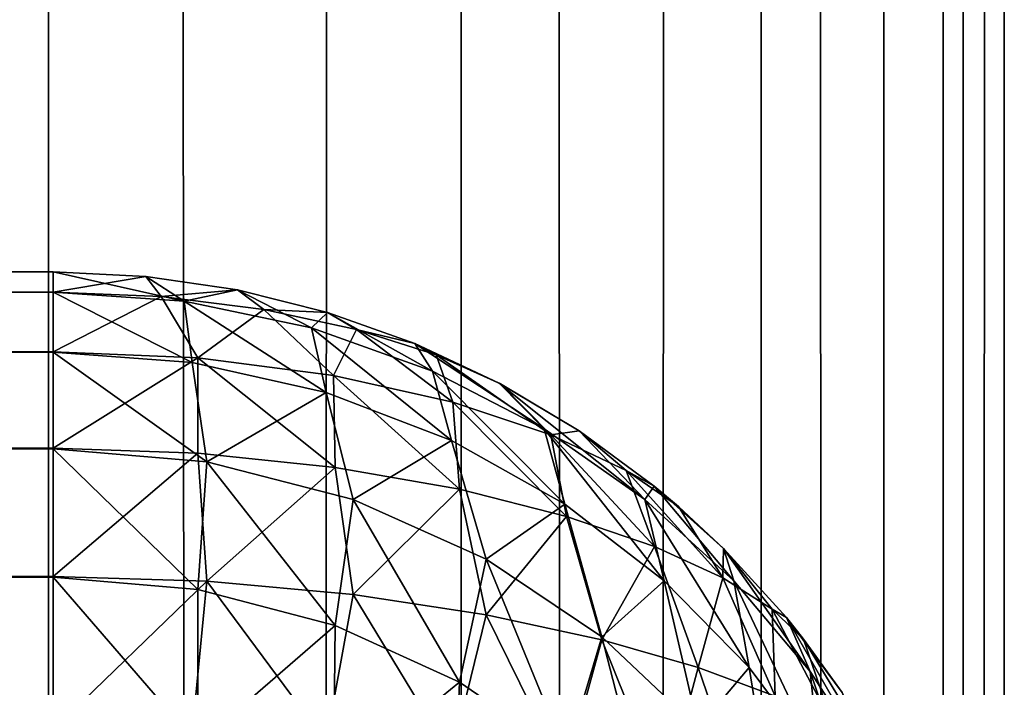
# Model space of a CAD drawing. Extents: x -265 to 265, y 0 to 1307.
# Tile 289 of 436: x 262.93 to 265, y 874.13 to 875.53. Entities that reach past the tile are written whole.
import ezdxf

# ---------------------------------------------------------------- set-up
doc = ezdxf.new("R2010")
doc.units = 0
doc.header["$LTSCALE"] = 65.185185
for name, color, linetype in [('148', 7, 'CONTINUOUS'), ('154', 7, 'CONTINUOUS'), ('155', 7, 'CONTINUOUS'), ('161', 7, 'CONTINUOUS'), ('165', 7, 'CONTINUOUS'), ('170', 7, 'CONTINUOUS'), ('39', 7, 'CONTINUOUS'), ('40', 7, 'CONTINUOUS')]:
    doc.layers.add(name, color=color, linetype=linetype)

msp = doc.modelspace()

# ---------------------------------------------------------------- linework, layer by layer
at = {"layer": '148', "color": 7, "linetype": 'CONTINUOUS'}
for points in [[(-263, 874.9574, 16.3217), (-263, 875, 16.7), (263, 874.9578, 16.3236), (-263, 874.9574, 16.3217)], [(263, 874.9578, 16.3236), (-263, 875, 16.7), (263, 875, 16.7), (263, 874.9578, 16.3236)], [(263, 874.8323, 15.9638), (-263, 874.9574, 16.3217), (263, 874.9578, 16.3236), (263, 874.8323, 15.9638)], [(-263, 874.8315, 15.9621), (-263, 874.9574, 16.3217), (263, 874.8323, 15.9638), (-263, 874.8315, 15.9621)], [(263, 874.6298, 15.641), (-263, 874.8315, 15.9621), (263, 874.8323, 15.9638), (263, 874.6298, 15.641)], [(-263, 874.6286, 15.6395), (-263, 874.8315, 15.9621), (263, 874.6298, 15.641), (-263, 874.6286, 15.6395)], [(263, 874.3605, 15.3714), (-263, 874.6286, 15.6395), (263, 874.6298, 15.641), (263, 874.3605, 15.3714)], [(-263, 874.359, 15.3702), (-263, 874.6286, 15.6395), (263, 874.3605, 15.3714), (-263, 874.359, 15.3702)], [(263, 874.0379, 15.1685), (-263, 874.359, 15.3702), (263, 874.3605, 15.3714), (263, 874.0379, 15.1685)], [(-263, 874.0362, 15.1677), (-263, 874.359, 15.3702), (263, 874.0379, 15.1685), (-263, 874.0362, 15.1677)]]:
    msp.add_3dface(points, dxfattribs=at)
at = {"layer": '154', "color": 7, "linetype": 'CONTINUOUS'}
for points in [[(-263, 875, 23.3), (-263, 874.9578, 23.6764), (263, 875, 23.3), (-263, 875, 23.3)], [(263, 875, 23.3), (-263, 874.9578, 23.6764), (263, 874.9574, 23.6783), (263, 875, 23.3)], [(-263, 874.9578, 23.6764), (-263, 874.8323, 24.0362), (263, 874.9574, 23.6783), (-263, 874.9578, 23.6764)], [(263, 874.9574, 23.6783), (-263, 874.8323, 24.0362), (263, 874.8315, 24.0379), (263, 874.9574, 23.6783)], [(-263, 874.8323, 24.0362), (-263, 874.6298, 24.359), (263, 874.8315, 24.0379), (-263, 874.8323, 24.0362)], [(263, 874.8315, 24.0379), (-263, 874.6298, 24.359), (263, 874.6286, 24.3605), (263, 874.8315, 24.0379)], [(-263, 874.6298, 24.359), (-263, 874.3605, 24.6286), (263, 874.6286, 24.3605), (-263, 874.6298, 24.359)], [(263, 874.6286, 24.3605), (-263, 874.3605, 24.6286), (263, 874.359, 24.6298), (263, 874.6286, 24.3605)], [(-263, 874.3605, 24.6286), (-263, 874.0379, 24.8315), (263, 874.359, 24.6298), (-263, 874.3605, 24.6286)], [(263, 874.359, 24.6298), (-263, 874.0379, 24.8315), (263, 874.0362, 24.8323), (263, 874.359, 24.6298)]]:
    msp.add_3dface(points, dxfattribs=at)
at = {"layer": '155', "color": 7, "linetype": 'CONTINUOUS'}
for points in [[(263, 875, 16.7), (-263, 875, 16.7), (263, 875, 23.3), (263, 875, 16.7)], [(-263, 875, 16.7), (-263, 875, 23.3), (263, 875, 23.3), (-263, 875, 16.7)]]:
    msp.add_3dface(points, dxfattribs=at)
at = {"layer": '161', "color": 7, "linetype": 'CONTINUOUS'}
for points in [[(263, 875, 16.7), (263, 875, 23.3), (263.1946, 874.9905, 23.2986), (263, 875, 16.7)], [(263.1946, 874.9905, 16.7014), (263, 875, 16.7), (263.1946, 874.9905, 23.2986), (263.1946, 874.9905, 16.7014)], [(263.3875, 874.9621, 16.7057), (263.1946, 874.9905, 16.7014), (263.3875, 874.9621, 23.2943), (263.3875, 874.9621, 16.7057)], [(263.3875, 874.9621, 23.2943), (263.1946, 874.9905, 16.7014), (263.1946, 874.9905, 23.2986), (263.3875, 874.9621, 23.2943)], [(263.5768, 874.915, 16.7127), (263.3875, 874.9621, 16.7057), (263.5768, 874.915, 23.2873), (263.5768, 874.915, 16.7127)], [(263.5768, 874.915, 23.2873), (263.3875, 874.9621, 16.7057), (263.3875, 874.9621, 23.2943), (263.5768, 874.915, 23.2873)], [(263.7608, 874.8496, 16.7226), (263.5768, 874.915, 16.7127), (263.7608, 874.8496, 23.2774), (263.7608, 874.8496, 16.7226)], [(263.7608, 874.8496, 23.2774), (263.5768, 874.915, 16.7127), (263.5768, 874.915, 23.2873), (263.7608, 874.8496, 23.2774)], [(263.9377, 874.7666, 16.735), (263.7608, 874.8496, 16.7226), (263.9377, 874.7666, 23.265), (263.9377, 874.7666, 16.735)], [(263.9377, 874.7666, 23.265), (263.7608, 874.8496, 16.7226), (263.7608, 874.8496, 23.2774), (263.9377, 874.7666, 23.265)], [(263.9409, 874.7649, 16.7353), (263.9377, 874.7666, 16.735), (264.1058, 874.6665, 23.25), (263.9409, 874.7649, 16.7353)], [(264.1058, 874.6665, 23.25), (263.9377, 874.7666, 16.735), (263.9377, 874.7666, 23.265), (264.1058, 874.6665, 23.25)], [(264.1058, 874.6665, 16.75), (263.9409, 874.7649, 16.7353), (264.1058, 874.6665, 23.25), (264.1058, 874.6665, 16.75)], [(264.2635, 874.5503, 16.7675), (264.1058, 874.6665, 16.75), (264.2635, 874.5503, 23.2326), (264.2635, 874.5503, 16.7675)], [(264.2635, 874.5503, 23.2326), (264.1058, 874.6665, 16.75), (264.1058, 874.6665, 23.25), (264.2635, 874.5503, 23.2326)], [(264.3149, 874.507, 16.7739), (264.2635, 874.5503, 16.7675), (264.4093, 874.4191, 23.2129), (264.3149, 874.507, 16.7739)], [(264.4093, 874.4191, 23.2129), (264.2635, 874.5503, 16.7675), (264.2635, 874.5503, 23.2326), (264.4093, 874.4191, 23.2129)], [(264.4093, 874.4191, 16.7871), (264.3149, 874.507, 16.7739), (264.4093, 874.4191, 23.2129), (264.4093, 874.4191, 16.7871)], [(264.5417, 874.274, 16.8089), (264.4093, 874.4191, 16.7871), (264.5417, 874.274, 23.1911), (264.5417, 874.274, 16.8089)], [(264.5417, 874.274, 23.1911), (264.4093, 874.4191, 16.7871), (264.4093, 874.4191, 23.2129), (264.5417, 874.274, 23.1911)], [(264.578, 874.2288, 16.8157), (264.5417, 874.274, 16.8089), (264.6594, 874.1164, 23.1675), (264.578, 874.2288, 16.8157)], [(264.6594, 874.1164, 23.1675), (264.5417, 874.274, 16.8089), (264.5417, 874.274, 23.1911), (264.6594, 874.1164, 23.1675)], [(264.6594, 874.1164, 16.8325), (264.578, 874.2288, 16.8157), (264.6594, 874.1164, 23.1675), (264.6594, 874.1164, 16.8325)]]:
    msp.add_3dface(points, dxfattribs=at)
at = {"layer": '165', "color": 7, "linetype": 'CONTINUOUS'}
for points in [[(263, 874.9578, 16.3236), (263, 875, 16.7), (263.1946, 874.9905, 16.7014), (263, 874.9578, 16.3236)], [(263, 874.9578, 16.3236), (263.1946, 874.9905, 16.7014), (263.227, 874.9485, 16.3426), (263, 874.9578, 16.3236)], [(263.1946, 874.9905, 16.7014), (263.3875, 874.9621, 16.7057), (263.227, 874.9485, 16.3426), (263.1946, 874.9905, 16.7014)], [(263, 874.8323, 15.9638), (263, 874.9578, 16.3236), (263.227, 874.9485, 16.3426), (263, 874.8323, 15.9638)], [(263.3875, 874.9621, 16.7057), (263.4428, 874.9214, 16.3983), (263.227, 874.9485, 16.3426), (263.3875, 874.9621, 16.7057)], [(263.3875, 874.9621, 16.7057), (263.5768, 874.915, 16.7127), (263.4428, 874.9214, 16.3983), (263.3875, 874.9621, 16.7057)], [(263.3046, 874.8193, 15.993), (263, 874.8323, 15.9638), (263.227, 874.9485, 16.3426), (263.3046, 874.8193, 15.993)], [(263.4428, 874.9214, 16.3983), (263.3046, 874.8193, 15.993), (263.227, 874.9485, 16.3426), (263.4428, 874.9214, 16.3983)], [(263.5898, 874.7823, 16.0774), (263.3046, 874.8193, 15.993), (263.4428, 874.9214, 16.3983), (263.5898, 874.7823, 16.0774)], [(263.5768, 874.915, 16.7127), (263.6378, 874.8794, 16.4864), (263.4428, 874.9214, 16.3983), (263.5768, 874.915, 16.7127)], [(263.6378, 874.8794, 16.4864), (263.5898, 874.7823, 16.0774), (263.4428, 874.9214, 16.3983), (263.6378, 874.8794, 16.4864)], [(263.5768, 874.915, 16.7127), (263.7608, 874.8496, 16.7226), (263.6378, 874.8794, 16.4864), (263.5768, 874.915, 16.7127)], [(263.8404, 874.7263, 16.2088), (263.5898, 874.7823, 16.0774), (263.6378, 874.8794, 16.4864), (263.8404, 874.7263, 16.2088)], [(263.7608, 874.8496, 16.7226), (263.8052, 874.8259, 16.6009), (263.6378, 874.8794, 16.4864), (263.7608, 874.8496, 16.7226)], [(263.8052, 874.8259, 16.6009), (263.8404, 874.7263, 16.2088), (263.6378, 874.8794, 16.4864), (263.8052, 874.8259, 16.6009)], [(263, 874.6298, 15.641), (263, 874.8323, 15.9638), (263.3046, 874.8193, 15.993), (263, 874.6298, 15.641)], [(263.7608, 874.8496, 16.7226), (263.9377, 874.7666, 16.735), (263.8052, 874.8259, 16.6009), (263.7608, 874.8496, 16.7226)], [(263.3041, 874.6193, 15.6669), (263, 874.6298, 15.641), (263.3046, 874.8193, 15.993), (263.3041, 874.6193, 15.6669)], [(263.5931, 874.5893, 15.7425), (263.3041, 874.6193, 15.6669), (263.3046, 874.8193, 15.993), (263.5931, 874.5893, 15.7425)], [(263.5898, 874.7823, 16.0774), (263.5931, 874.5893, 15.7425), (263.3046, 874.8193, 15.993), (263.5898, 874.7823, 16.0774)], [(263.9377, 874.7666, 16.735), (263.9409, 874.7649, 16.7353), (263.8052, 874.8259, 16.6009), (263.9377, 874.7666, 16.735)], [(263.9409, 874.7649, 16.7353), (264.0467, 874.6579, 16.3759), (263.8052, 874.8259, 16.6009), (263.9409, 874.7649, 16.7353)], [(264.0467, 874.6579, 16.3759), (263.8404, 874.7263, 16.2088), (263.8052, 874.8259, 16.6009), (264.0467, 874.6579, 16.3759)], [(263.8542, 874.5434, 15.8615), (263.5931, 874.5893, 15.7425), (263.5898, 874.7823, 16.0774), (263.8542, 874.5434, 15.8615)], [(263.8404, 874.7263, 16.2088), (263.8542, 874.5434, 15.8615), (263.5898, 874.7823, 16.0774), (263.8404, 874.7263, 16.2088)], [(263.9409, 874.7649, 16.7353), (264.1058, 874.6665, 16.75), (264.0467, 874.6579, 16.3759), (263.9409, 874.7649, 16.7353)], [(264.0794, 874.4865, 16.0156), (263.8542, 874.5434, 15.8615), (263.8404, 874.7263, 16.2088), (264.0794, 874.4865, 16.0156)], [(264.0467, 874.6579, 16.3759), (264.0794, 874.4865, 16.0156), (263.8404, 874.7263, 16.2088), (264.0467, 874.6579, 16.3759)], [(264.1058, 874.6665, 16.75), (264.205, 874.583, 16.5673), (264.0467, 874.6579, 16.3759), (264.1058, 874.6665, 16.75)], [(264.1058, 874.6665, 16.75), (264.2635, 874.5503, 16.7675), (264.205, 874.583, 16.5673), (264.1058, 874.6665, 16.75)], [(264.2643, 874.4232, 16.1958), (264.0794, 874.4865, 16.0156), (264.0467, 874.6579, 16.3759), (264.2643, 874.4232, 16.1958)], [(264.205, 874.583, 16.5673), (264.2643, 874.4232, 16.1958), (264.0467, 874.6579, 16.3759), (264.205, 874.583, 16.5673)], [(263, 874.3605, 15.3714), (263, 874.6298, 15.641), (263.3041, 874.6193, 15.6669), (263, 874.3605, 15.3714)], [(263.323, 874.3507, 15.3987), (263, 874.3605, 15.3714), (263.3041, 874.6193, 15.6669), (263.323, 874.3507, 15.3987)], [(263.5931, 874.5893, 15.7425), (263.323, 874.3507, 15.3987), (263.3041, 874.6193, 15.6669), (263.5931, 874.5893, 15.7425)], [(263.6306, 874.3225, 15.4782), (263.323, 874.3507, 15.3987), (263.5931, 874.5893, 15.7425), (263.6306, 874.3225, 15.4782)], [(263.8542, 874.5434, 15.8615), (263.6306, 874.3225, 15.4782), (263.5931, 874.5893, 15.7425), (263.8542, 874.5434, 15.8615)], [(264.2635, 874.5503, 16.7675), (264.3149, 874.507, 16.7739), (264.205, 874.583, 16.5673), (264.2635, 874.5503, 16.7675)], [(264.3149, 874.507, 16.7739), (264.4082, 874.3573, 16.3936), (264.205, 874.583, 16.5673), (264.3149, 874.507, 16.7739)], [(264.4082, 874.3573, 16.3936), (264.2643, 874.4232, 16.1958), (264.205, 874.583, 16.5673), (264.4082, 874.3573, 16.3936)], [(263.9102, 874.2798, 15.6036), (263.6306, 874.3225, 15.4782), (263.8542, 874.5434, 15.8615), (263.9102, 874.2798, 15.6036)], [(264.0794, 874.4865, 16.0156), (263.9102, 874.2798, 15.6036), (263.8542, 874.5434, 15.8615), (264.0794, 874.4865, 16.0156)], [(264.3149, 874.507, 16.7739), (264.4093, 874.4191, 16.7871), (264.4082, 874.3573, 16.3936), (264.3149, 874.507, 16.7739)], [(264.1535, 874.2272, 15.7664), (263.9102, 874.2798, 15.6036), (264.0794, 874.4865, 16.0156), (264.1535, 874.2272, 15.7664)], [(264.2643, 874.4232, 16.1958), (264.1535, 874.2272, 15.7664), (264.0794, 874.4865, 16.0156), (264.2643, 874.4232, 16.1958)], [(264.3566, 874.1689, 15.9576), (264.1535, 874.2272, 15.7664), (264.2643, 874.4232, 16.1958), (264.3566, 874.1689, 15.9576)], [(264.4082, 874.3573, 16.3936), (264.3566, 874.1689, 15.9576), (264.2643, 874.4232, 16.1958), (264.4082, 874.3573, 16.3936)], [(264.4093, 874.4191, 16.7871), (264.5121, 874.2918, 16.602), (264.4082, 874.3573, 16.3936), (264.4093, 874.4191, 16.7871)], [(264.4093, 874.4191, 16.7871), (264.5417, 874.274, 16.8089), (264.5121, 874.2918, 16.602), (264.4093, 874.4191, 16.7871)], [(263, 874.0379, 15.1685), (263, 874.3605, 15.3714), (263.323, 874.3507, 15.3987), (263, 874.0379, 15.1685)], [(264.5184, 874.1085, 16.1692), (264.3566, 874.1689, 15.9576), (264.4082, 874.3573, 16.3936), (264.5184, 874.1085, 16.1692)], [(264.5121, 874.2918, 16.602), (264.5184, 874.1085, 16.1692), (264.4082, 874.3573, 16.3936), (264.5121, 874.2918, 16.602)], [(263.2922, 874.0312, 15.19), (263, 874.0379, 15.1685), (263.323, 874.3507, 15.3987), (263.2922, 874.0312, 15.19)], [(263.5741, 874.0119, 15.2532), (263.2922, 874.0312, 15.19), (263.323, 874.3507, 15.3987), (263.5741, 874.0119, 15.2532)], [(263.6306, 874.3225, 15.4782), (263.5741, 874.0119, 15.2532), (263.323, 874.3507, 15.3987), (263.6306, 874.3225, 15.4782)], [(263.8373, 873.982, 15.3543), (263.5741, 874.0119, 15.2532), (263.6306, 874.3225, 15.4782), (263.8373, 873.982, 15.3543)], [(263.9102, 874.2798, 15.6036), (263.8373, 873.982, 15.3543), (263.6306, 874.3225, 15.4782), (263.9102, 874.2798, 15.6036)], [(264.0756, 873.9443, 15.488), (263.8373, 873.982, 15.3543), (263.9102, 874.2798, 15.6036), (264.0756, 873.9443, 15.488)], [(264.1535, 874.2272, 15.7664), (264.0756, 873.9443, 15.488), (263.9102, 874.2798, 15.6036), (264.1535, 874.2272, 15.7664)], [(264.5417, 874.274, 16.8089), (264.578, 874.2288, 16.8157), (264.5121, 874.2918, 16.602), (264.5417, 874.274, 16.8089)], [(264.578, 874.2288, 16.8157), (264.6397, 874.0484, 16.3938), (264.5121, 874.2918, 16.602), (264.578, 874.2288, 16.8157)], [(264.6397, 874.0484, 16.3938), (264.5184, 874.1085, 16.1692), (264.5121, 874.2918, 16.602), (264.6397, 874.0484, 16.3938)], [(264.285, 873.9016, 15.6486), (264.0756, 873.9443, 15.488), (264.1535, 874.2272, 15.7664), (264.285, 873.9016, 15.6486)], [(264.3566, 874.1689, 15.9576), (264.285, 873.9016, 15.6486), (264.1535, 874.2272, 15.7664), (264.3566, 874.1689, 15.9576)], [(264.578, 874.2288, 16.8157), (264.6594, 874.1164, 16.8325), (264.7222, 873.9902, 16.6257), (264.578, 874.2288, 16.8157)], [(264.578, 874.2288, 16.8157), (264.7222, 873.9902, 16.6257), (264.6397, 874.0484, 16.3938), (264.578, 874.2288, 16.8157)], [(264.4638, 873.8561, 15.8308), (264.285, 873.9016, 15.6486), (264.3566, 874.1689, 15.9576), (264.4638, 873.8561, 15.8308)], [(264.5184, 874.1085, 16.1692), (264.4638, 873.8561, 15.8308), (264.3566, 874.1689, 15.9576), (264.5184, 874.1085, 16.1692)]]:
    msp.add_3dface(points, dxfattribs=at)
at = {"layer": '170', "color": 7, "linetype": 'CONTINUOUS'}
for points in [[(263, 875, 23.3), (263, 874.9574, 23.6783), (263.2755, 874.9384, 23.6736), (263, 875, 23.3)], [(263.1946, 874.9905, 23.2986), (263, 875, 23.3), (263.2755, 874.9384, 23.6736), (263.1946, 874.9905, 23.2986)], [(263.3875, 874.9621, 23.2943), (263.1946, 874.9905, 23.2986), (263.2755, 874.9384, 23.6736), (263.3875, 874.9621, 23.2943)], [(263, 874.9574, 23.6783), (263, 874.8315, 24.0379), (263.2922, 874.81, 24.0312), (263, 874.9574, 23.6783)], [(263.2755, 874.9384, 23.6736), (263, 874.9574, 23.6783), (263.2922, 874.81, 24.0312), (263.2755, 874.9384, 23.6736)], [(263.5435, 874.8824, 23.6599), (263.3875, 874.9621, 23.2943), (263.2755, 874.9384, 23.6736), (263.5435, 874.8824, 23.6599)], [(263.5768, 874.915, 23.2873), (263.3875, 874.9621, 23.2943), (263.5435, 874.8824, 23.6599), (263.5768, 874.915, 23.2873)], [(263.5435, 874.8824, 23.6599), (263.2755, 874.9384, 23.6736), (263.5741, 874.7468, 24.0119), (263.5435, 874.8824, 23.6599)], [(263.5741, 874.7468, 24.0119), (263.2755, 874.9384, 23.6736), (263.2922, 874.81, 24.0312), (263.5741, 874.7468, 24.0119)], [(263.7974, 874.7919, 23.6385), (263.5768, 874.915, 23.2873), (263.5435, 874.8824, 23.6599), (263.7974, 874.7919, 23.6385)], [(263.7608, 874.8496, 23.2774), (263.5768, 874.915, 23.2873), (263.7974, 874.7919, 23.6385), (263.7608, 874.8496, 23.2774)], [(263.7974, 874.7919, 23.6385), (263.5435, 874.8824, 23.6599), (263.8373, 874.6457, 23.982), (263.7974, 874.7919, 23.6385)], [(263.8373, 874.6457, 23.982), (263.5435, 874.8824, 23.6599), (263.5741, 874.7468, 24.0119), (263.8373, 874.6457, 23.982)], [(263, 874.8315, 24.0379), (263, 874.6286, 24.3605), (263.323, 874.6013, 24.3507), (263, 874.8315, 24.0379)], [(263.2922, 874.81, 24.0312), (263, 874.8315, 24.0379), (263.323, 874.6013, 24.3507), (263.2922, 874.81, 24.0312)], [(263.9377, 874.7666, 23.265), (263.7608, 874.8496, 23.2774), (264.0322, 874.6705, 23.6112), (263.9377, 874.7666, 23.265)], [(264.0322, 874.6705, 23.6112), (263.7608, 874.8496, 23.2774), (263.7974, 874.7919, 23.6385), (264.0322, 874.6705, 23.6112)], [(263.5741, 874.7468, 24.0119), (263.2922, 874.81, 24.0312), (263.323, 874.6013, 24.3507), (263.5741, 874.7468, 24.0119)], [(264.0322, 874.6705, 23.6112), (263.7974, 874.7919, 23.6385), (264.0756, 874.512, 23.9443), (264.0322, 874.6705, 23.6112)], [(264.0756, 874.512, 23.9443), (263.7974, 874.7919, 23.6385), (263.8373, 874.6457, 23.982), (264.0756, 874.512, 23.9443)], [(264.1058, 874.6665, 23.25), (263.9377, 874.7666, 23.265), (264.2443, 874.5221, 23.5794), (264.1058, 874.6665, 23.25)], [(264.2443, 874.5221, 23.5794), (263.9377, 874.7666, 23.265), (264.0322, 874.6705, 23.6112), (264.2443, 874.5221, 23.5794)], [(263.6306, 874.5218, 24.3225), (263.5741, 874.7468, 24.0119), (263.323, 874.6013, 24.3507), (263.6306, 874.5218, 24.3225)], [(263.8373, 874.6457, 23.982), (263.5741, 874.7468, 24.0119), (263.6306, 874.5218, 24.3225), (263.8373, 874.6457, 23.982)], [(264.2443, 874.5221, 23.5794), (264.0322, 874.6705, 23.6112), (264.285, 874.3514, 23.9016), (264.2443, 874.5221, 23.5794)], [(264.285, 874.3514, 23.9016), (264.0322, 874.6705, 23.6112), (264.0756, 874.512, 23.9443), (264.285, 874.3514, 23.9016)], [(264.2635, 874.5503, 23.2326), (264.1058, 874.6665, 23.25), (264.2443, 874.5221, 23.5794), (264.2635, 874.5503, 23.2326)], [(263.9102, 874.3964, 24.2798), (263.8373, 874.6457, 23.982), (263.6306, 874.5218, 24.3225), (263.9102, 874.3964, 24.2798)], [(264.0756, 874.512, 23.9443), (263.8373, 874.6457, 23.982), (263.9102, 874.3964, 24.2798), (264.0756, 874.512, 23.9443)], [(263, 874.6286, 24.3605), (263, 874.359, 24.6298), (263.3041, 874.3331, 24.6193), (263, 874.6286, 24.3605)], [(263.323, 874.6013, 24.3507), (263, 874.6286, 24.3605), (263.3041, 874.3331, 24.6193), (263.323, 874.6013, 24.3507)], [(263.5931, 874.2575, 24.5893), (263.323, 874.6013, 24.3507), (263.3041, 874.3331, 24.6193), (263.5931, 874.2575, 24.5893)], [(263.6306, 874.5218, 24.3225), (263.323, 874.6013, 24.3507), (263.5931, 874.2575, 24.5893), (263.6306, 874.5218, 24.3225)], [(264.4315, 874.3509, 23.5446), (264.2635, 874.5503, 23.2326), (264.2443, 874.5221, 23.5794), (264.4315, 874.3509, 23.5446)], [(264.4093, 874.4191, 23.2129), (264.2635, 874.5503, 23.2326), (264.4315, 874.3509, 23.5446), (264.4093, 874.4191, 23.2129)], [(263.8542, 874.1385, 24.5434), (263.6306, 874.5218, 24.3225), (263.5931, 874.2575, 24.5893), (263.8542, 874.1385, 24.5434)], [(263.9102, 874.3964, 24.2798), (263.6306, 874.5218, 24.3225), (263.8542, 874.1385, 24.5434), (263.9102, 874.3964, 24.2798)], [(264.4315, 874.3509, 23.5446), (264.2443, 874.5221, 23.5794), (264.4638, 874.1692, 23.8561), (264.4315, 874.3509, 23.5446)], [(264.4638, 874.1692, 23.8561), (264.2443, 874.5221, 23.5794), (264.285, 874.3514, 23.9016), (264.4638, 874.1692, 23.8561)], [(264.1535, 874.2336, 24.2272), (264.0756, 874.512, 23.9443), (263.9102, 874.3964, 24.2798), (264.1535, 874.2336, 24.2272)], [(264.285, 874.3514, 23.9016), (264.0756, 874.512, 23.9443), (264.1535, 874.2336, 24.2272), (264.285, 874.3514, 23.9016)], [(264.5417, 874.274, 23.1911), (264.4093, 874.4191, 23.2129), (264.592, 874.1606, 23.5079), (264.5417, 874.274, 23.1911)], [(264.592, 874.1606, 23.5079), (264.4093, 874.4191, 23.2129), (264.4315, 874.3509, 23.5446), (264.592, 874.1606, 23.5079)], [(264.0794, 873.9844, 24.4865), (263.9102, 874.3964, 24.2798), (263.8542, 874.1385, 24.5434), (264.0794, 873.9844, 24.4865)], [(264.1535, 874.2336, 24.2272), (263.9102, 874.3964, 24.2798), (264.0794, 873.9844, 24.4865), (264.1535, 874.2336, 24.2272)], [(263, 874.359, 24.6298), (263, 874.0362, 24.8323), (263.3046, 874.007, 24.8193), (263, 874.359, 24.6298)], [(263.3041, 874.3331, 24.6193), (263, 874.359, 24.6298), (263.3046, 874.007, 24.8193), (263.3041, 874.3331, 24.6193)], [(264.3566, 874.0424, 24.1689), (264.285, 874.3514, 23.9016), (264.1535, 874.2336, 24.2272), (264.3566, 874.0424, 24.1689)], [(264.4638, 874.1692, 23.8561), (264.285, 874.3514, 23.9016), (264.3566, 874.0424, 24.1689), (264.4638, 874.1692, 23.8561)], [(264.592, 874.1606, 23.5079), (264.4315, 874.3509, 23.5446), (264.6114, 873.9707, 23.8094), (264.592, 874.1606, 23.5079)], [(264.6114, 873.9707, 23.8094), (264.4315, 874.3509, 23.5446), (264.4638, 874.1692, 23.8561), (264.6114, 873.9707, 23.8094)], [(263.5931, 874.2575, 24.5893), (263.3041, 874.3331, 24.6193), (263.3046, 874.007, 24.8193), (263.5931, 874.2575, 24.5893)], [(264.6594, 874.1164, 23.1675), (264.5417, 874.274, 23.1911), (264.7251, 873.955, 23.4699), (264.6594, 874.1164, 23.1675)], [(264.7251, 873.955, 23.4699), (264.5417, 874.274, 23.1911), (264.592, 874.1606, 23.5079), (264.7251, 873.955, 23.4699)], [(263.5898, 873.9226, 24.7823), (263.5931, 874.2575, 24.5893), (263.3046, 874.007, 24.8193), (263.5898, 873.9226, 24.7823)], [(263.8542, 874.1385, 24.5434), (263.5931, 874.2575, 24.5893), (263.5898, 873.9226, 24.7823), (263.8542, 874.1385, 24.5434)], [(264.2643, 873.8042, 24.4232), (264.1535, 874.2336, 24.2272), (264.0794, 873.9844, 24.4865), (264.2643, 873.8042, 24.4232)], [(264.3566, 874.0424, 24.1689), (264.1535, 874.2336, 24.2272), (264.2643, 873.8042, 24.4232), (264.3566, 874.0424, 24.1689)], [(264.5184, 873.8308, 24.1085), (264.4638, 874.1692, 23.8561), (264.3566, 874.0424, 24.1689), (264.5184, 873.8308, 24.1085)], [(264.6114, 873.9707, 23.8094), (264.4638, 874.1692, 23.8561), (264.5184, 873.8308, 24.1085), (264.6114, 873.9707, 23.8094)], [(264.7251, 873.955, 23.4699), (264.592, 874.1606, 23.5079), (264.728, 873.7601, 23.7627), (264.7251, 873.955, 23.4699)], [(264.728, 873.7601, 23.7627), (264.592, 874.1606, 23.5079), (264.6114, 873.9707, 23.8094), (264.728, 873.7601, 23.7627)], [(263.8404, 873.7912, 24.7263), (263.8542, 874.1385, 24.5434), (263.5898, 873.9226, 24.7823), (263.8404, 873.7912, 24.7263)], [(264.0794, 873.9844, 24.4865), (263.8542, 874.1385, 24.5434), (263.8404, 873.7912, 24.7263), (264.0794, 873.9844, 24.4865)]]:
    msp.add_3dface(points, dxfattribs=at)
at = {"layer": '39', "color": 7, "linetype": 'CONTINUOUS'}
for points in [[(261.9003, 1, 9.1314), (262.9904, 1, 7.5), (261.9003, 1299, 9.1314), (261.9003, 1, 9.1314)], [(261.9003, 1299, 9.1314), (262.9904, 1, 7.5), (262.9904, 1299, 7.5), (261.9003, 1299, 9.1314)], [(262.9904, 1, 7.5), (263.8582, 1, 5.7403), (262.9904, 1299, 7.5), (262.9904, 1, 7.5)], [(262.9904, 1299, 7.5), (263.8582, 1, 5.7403), (263.8582, 1299, 5.7403), (262.9904, 1299, 7.5)], [(263.8582, 1, 5.7403), (264.4889, 1, 3.8823), (263.8582, 1299, 5.7403), (263.8582, 1, 5.7403)], [(263.8582, 1299, 5.7403), (264.4889, 1, 3.8823), (264.4889, 1299, 3.8823), (263.8582, 1299, 5.7403)], [(264.4889, 1, 3.8823), (264.8717, 1, 1.9579), (264.4889, 1299, 3.8823), (264.4889, 1, 3.8823)], [(264.4889, 1299, 3.8823), (264.8717, 1, 1.9579), (264.8717, 1299, 1.9579), (264.4889, 1299, 3.8823)], [(264.8717, 1, 1.9579), (265, 1), (264.8717, 1299, 1.9579), (264.8717, 1, 1.9579)], [(264.8717, 1299, 1.9579), (265, 1), (265, 1299), (264.8717, 1299, 1.9579)]]:
    msp.add_3dface(points, dxfattribs=at)
at = {"layer": '40', "color": 7, "linetype": 'CONTINUOUS'}
for points in [[(262.9904, 1, -7.5), (261.9003, 1, -9.1314), (262.9904, 1299, -7.5), (262.9904, 1, -7.5)], [(262.9904, 1299, -7.5), (261.9003, 1, -9.1314), (261.9003, 1299, -9.1314), (262.9904, 1299, -7.5)], [(263.8582, 1, -5.7403), (262.9904, 1, -7.5), (263.8582, 1299, -5.7403), (263.8582, 1, -5.7403)], [(263.8582, 1299, -5.7403), (262.9904, 1, -7.5), (262.9904, 1299, -7.5), (263.8582, 1299, -5.7403)], [(264.4889, 1, -3.8823), (263.8582, 1, -5.7403), (264.4889, 1299, -3.8823), (264.4889, 1, -3.8823)], [(264.4889, 1299, -3.8823), (263.8582, 1, -5.7403), (263.8582, 1299, -5.7403), (264.4889, 1299, -3.8823)], [(264.8717, 1, -1.9579), (264.4889, 1, -3.8823), (264.8717, 1299, -1.9579), (264.8717, 1, -1.9579)], [(264.8717, 1299, -1.9579), (264.4889, 1, -3.8823), (264.4889, 1299, -3.8823), (264.8717, 1299, -1.9579)], [(265, 1299), (265, 1), (264.8717, 1, -1.9579), (265, 1299)], [(265, 1299), (264.8717, 1, -1.9579), (264.8717, 1299, -1.9579), (265, 1299)]]:
    msp.add_3dface(points, dxfattribs=at)

doc.saveas('drawing.dxf')
